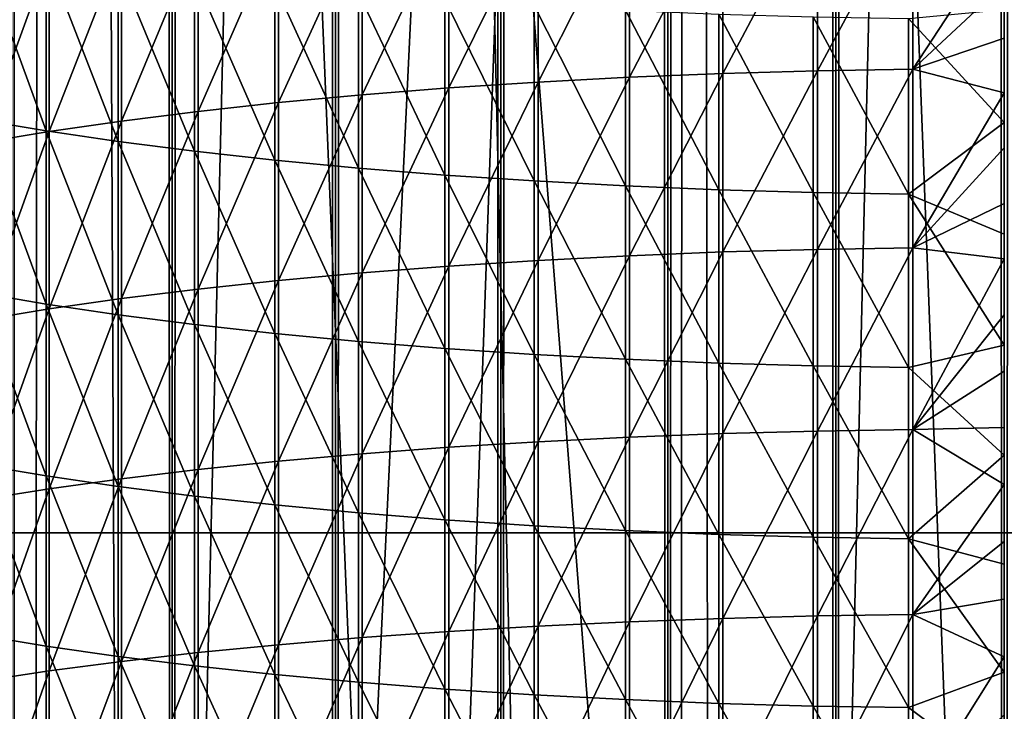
# Model space of a CAD drawing. Header units: millimetres. Extents: x -46 to 46, y -9 to 3208.
# Tile 270 of 401: x -2.46 to 0, y 29.65 to 31.38. Entities that reach past the tile are written whole.
import ezdxf

# ---------------------------------------------------------------- set-up
doc = ezdxf.new("R2010")
doc.units = ezdxf.units.MM
doc.header["$LTSCALE"] = 65.185185
for name, color, linetype in [('18', 7, 'CONTINUOUS'), ('19', 7, 'CONTINUOUS'), ('28', 7, 'CONTINUOUS'), ('30', 7, 'CONTINUOUS'), ('31', 7, 'CONTINUOUS'), ('32', 7, 'CONTINUOUS'), ('33', 7, 'CONTINUOUS'), ('37', 7, 'CONTINUOUS')]:
    doc.layers.add(name, color=color, linetype=linetype)

msp = doc.modelspace()

# ---------------------------------------------------------------- linework, layer by layer
at = {"layer": '18', "color": 7, "linetype": 'CONTINUOUS'}
for points in [[(-2.4771, 11.3, 65.0791), (-2.0763, 11.3, 65.2069), (-2.4771, 1111.3, 65.0791), (-2.4771, 11.3, 65.0791)], [(-2.4771, 1111.3, 65.0791), (-2.0763, 11.3, 65.2069), (-2.0763, 1111.3, 65.2069), (-2.4771, 1111.3, 65.0791)], [(-2.0763, 11.3, 50.7931), (-2.4771, 11.3, 50.9209), (-2.0763, 1111.3, 50.7931), (-2.0763, 11.3, 50.7931)], [(-2.0763, 1111.3, 50.7931), (-2.4771, 11.3, 50.9209), (-2.4771, 1111.3, 50.9209), (-2.0763, 1111.3, 50.7931)], [(-2.0763, 11.3, 65.2069), (-1.6689, 11.3, 65.312), (-2.0763, 1111.3, 65.2069), (-2.0763, 11.3, 65.2069)], [(-2.0763, 1111.3, 65.2069), (-1.6689, 11.3, 65.312), (-1.6689, 1111.3, 65.312), (-2.0763, 1111.3, 65.2069)], [(-1.6689, 11.3, 50.688), (-2.0763, 11.3, 50.7931), (-1.6689, 1111.3, 50.688), (-1.6689, 11.3, 50.688)], [(-1.6689, 1111.3, 50.688), (-2.0763, 11.3, 50.7931), (-2.0763, 1111.3, 50.7931), (-1.6689, 1111.3, 50.688)], [(-1.6689, 11.3, 65.312), (-1.2563, 11.3, 65.394), (-1.6689, 1111.3, 65.312), (-1.6689, 11.3, 65.312)], [(-1.6689, 1111.3, 65.312), (-1.2563, 11.3, 65.394), (-1.2563, 1111.3, 65.394), (-1.6689, 1111.3, 65.312)], [(-1.2563, 11.3, 50.606), (-1.6689, 11.3, 50.688), (-1.2563, 1111.3, 50.606), (-1.2563, 11.3, 50.606)], [(-1.2563, 1111.3, 50.606), (-1.6689, 11.3, 50.688), (-1.6689, 1111.3, 50.688), (-1.2563, 1111.3, 50.606)], [(-1.2563, 11.3, 65.394), (-0.8397, 11.3, 65.4528), (-1.2563, 1111.3, 65.394), (-1.2563, 11.3, 65.394)], [(-1.2563, 1111.3, 65.394), (-0.8397, 11.3, 65.4528), (-0.8397, 1111.3, 65.4528), (-1.2563, 1111.3, 65.394)], [(-0.8397, 11.3, 50.5472), (-1.2563, 11.3, 50.606), (-0.8397, 1111.3, 50.5472), (-0.8397, 11.3, 50.5472)], [(-0.8397, 1111.3, 50.5472), (-1.2563, 11.3, 50.606), (-1.2563, 1111.3, 50.606), (-0.8397, 1111.3, 50.5472)], [(-0.8397, 11.3, 65.4528), (-0.4205, 11.3, 65.4882), (-0.8397, 1111.3, 65.4528), (-0.8397, 11.3, 65.4528)], [(-0.8397, 1111.3, 65.4528), (-0.4205, 11.3, 65.4882), (-0.4205, 1111.3, 65.4882), (-0.8397, 1111.3, 65.4528)], [(-0.4205, 11.3, 50.5118), (-0.8397, 11.3, 50.5472), (-0.4205, 1111.3, 50.5118), (-0.4205, 11.3, 50.5118)], [(-0.4205, 1111.3, 50.5118), (-0.8397, 11.3, 50.5472), (-0.8397, 1111.3, 50.5472), (-0.4205, 1111.3, 50.5118)], [(0, 11.3, 65.5), (0, 1111.3, 65.5), (-0.4205, 1111.3, 65.4882), (0, 11.3, 65.5)], [(-0.4205, 11.3, 65.4882), (0, 11.3, 65.5), (-0.4205, 1111.3, 65.4882), (-0.4205, 11.3, 65.4882)], [(0, 11.3, 50.5), (-0.4205, 11.3, 50.5118), (0, 1111.3, 50.5), (0, 11.3, 50.5)], [(0, 1111.3, 50.5), (-0.4205, 11.3, 50.5118), (-0.4205, 1111.3, 50.5118), (0, 1111.3, 50.5)]]:
    msp.add_3dface(points, dxfattribs=at)
at = {"layer": '19', "color": 7, "linetype": 'CONTINUOUS'}
for points in [[(0, 1111.3, 65.5), (0, 11.3, 65.5), (0.4205, 11.3, 65.4882), (0, 1111.3, 65.5)], [(0, 1111.3, 65.5), (0.4205, 11.3, 65.4882), (0.4205, 1111.3, 65.4882), (0, 1111.3, 65.5)], [(0, 11.3, 50.5), (0, 1111.3, 50.5), (0.4205, 1111.3, 50.5118), (0, 11.3, 50.5)], [(0.4205, 11.3, 50.5118), (0, 11.3, 50.5), (0.4205, 1111.3, 50.5118), (0.4205, 11.3, 50.5118)]]:
    msp.add_3dface(points, dxfattribs=at)
at = {"layer": '28', "color": 7, "linetype": 'CONTINUOUS'}
for points in [[(-0.7023, 31.6844, 60.78), (-0.7023, 31.2465, 60.8549), (-0.4664, 31.6911, 60.8194), (-0.7023, 31.6844, 60.78)], [(-0.4664, 31.6911, 60.8194), (-0.7023, 31.2465, 60.8549), (-0.4664, 31.2532, 60.8943), (-0.4664, 31.6911, 60.8194)], [(-0.4664, 31.6911, 60.8194), (-0.4664, 31.2532, 60.8943), (-0.2284, 31.6952, 60.8428), (-0.4664, 31.6911, 60.8194)], [(-0.2284, 31.6952, 60.8428), (-0.4664, 31.2532, 60.8943), (-0.2284, 31.2572, 60.9178), (-0.2284, 31.6952, 60.8428)], [(-0.2284, 31.6952, 60.8428), (-0.2284, 31.2572, 60.9178), (0, 31.6054, 60.8658), (-0.2284, 31.6952, 60.8428)], [(-1.3859, 31.648, 60.5682), (-1.3858, 31.2104, 60.6431), (-1.1631, 31.6627, 60.6541), (-1.3859, 31.648, 60.5682)], [(-1.1631, 31.6627, 60.6541), (-1.3858, 31.2104, 60.6431), (-1.1631, 31.2251, 60.729), (-1.1631, 31.6627, 60.6541)], [(-1.1631, 31.6627, 60.6541), (-1.1631, 31.2251, 60.729), (-0.9349, 31.6749, 60.7248), (-1.1631, 31.6627, 60.6541)], [(-0.9349, 31.6749, 60.7248), (-1.1631, 31.2251, 60.729), (-0.9348, 31.2371, 60.7997), (-0.9349, 31.6749, 60.7248)], [(-0.9349, 31.6749, 60.7248), (-0.9348, 31.2371, 60.7997), (-0.7023, 31.6844, 60.78), (-0.9349, 31.6749, 60.7248)], [(-0.7023, 31.6844, 60.78), (-0.9348, 31.2371, 60.7997), (-0.7023, 31.2465, 60.8549), (-0.7023, 31.6844, 60.78)], [(-1.6022, 31.6307, 60.4675), (-1.6022, 31.1933, 60.5424), (-1.3859, 31.648, 60.5682), (-1.6022, 31.6307, 60.4675)], [(-1.3859, 31.648, 60.5682), (-1.6022, 31.1933, 60.5424), (-1.3858, 31.2104, 60.6431), (-1.3859, 31.648, 60.5682)], [(-1.811, 31.6109, 60.3525), (-1.811, 31.1737, 60.4273), (-1.6022, 31.6307, 60.4675), (-1.811, 31.6109, 60.3525)], [(-1.6022, 31.6307, 60.4675), (-1.811, 31.1737, 60.4273), (-1.6022, 31.1933, 60.5424), (-1.6022, 31.6307, 60.4675)], [(-2.0113, 31.5888, 60.2237), (-2.0113, 31.1518, 60.2985), (-1.811, 31.6109, 60.3525), (-2.0113, 31.5888, 60.2237)], [(-1.811, 31.6109, 60.3525), (-2.0113, 31.1518, 60.2985), (-1.811, 31.1737, 60.4273), (-1.811, 31.6109, 60.3525)], [(0, 31.6054, 60.8658), (-0.2284, 31.2572, 60.9178), (0, 31.4703, 60.8889), (0, 31.6054, 60.8658)], [(-2.3907, 31.5396, 54.7327), (-2.3907, 31.1034, 54.807), (-2.5597, 31.5678, 54.8996), (-2.3907, 31.5396, 54.7327)], [(-2.5597, 31.5678, 54.8996), (-2.3907, 31.1034, 54.807), (-2.5597, 31.132, 54.9738), (-2.5597, 31.5678, 54.8996)], [(-2.2023, 31.5644, 60.0817), (-2.2023, 31.1276, 60.1564), (-2.0113, 31.5888, 60.2237), (-2.2023, 31.5644, 60.0817)], [(-2.0113, 31.5888, 60.2237), (-2.2023, 31.1276, 60.1564), (-2.0113, 31.1518, 60.2985), (-2.0113, 31.5888, 60.2237)], [(-2.383, 31.5378, 59.9271), (-2.383, 31.1013, 60.0018), (-2.2023, 31.5644, 60.0817), (-2.383, 31.5378, 59.9271)], [(-2.2023, 31.5644, 60.0817), (-2.383, 31.1013, 60.0018), (-2.2023, 31.1276, 60.1564), (-2.2023, 31.5644, 60.0817)], [(-2.5525, 31.5093, 59.7608), (-2.5525, 31.073, 59.8355), (-2.383, 31.5378, 59.9271), (-2.5525, 31.5093, 59.7608)], [(-2.383, 31.5378, 59.9271), (-2.5525, 31.073, 59.8355), (-2.383, 31.1013, 60.0018), (-2.383, 31.5378, 59.9271)], [(-2.2105, 31.5134, 54.5776), (-2.2105, 31.0768, 54.6519), (-2.3907, 31.5396, 54.7327), (-2.2105, 31.5134, 54.5776)], [(-2.3907, 31.5396, 54.7327), (-2.2105, 31.0768, 54.6519), (-2.3907, 31.1034, 54.807), (-2.3907, 31.5396, 54.7327)], [(-2.0199, 31.4893, 54.4349), (-2.0199, 31.0524, 54.5093), (-2.2105, 31.5134, 54.5776), (-2.0199, 31.4893, 54.4349)], [(-2.2105, 31.5134, 54.5776), (-2.0199, 31.0524, 54.5093), (-2.2105, 31.0768, 54.6519), (-2.2105, 31.5134, 54.5776)], [(-1.82, 31.4674, 54.3055), (-1.82, 31.0302, 54.3799), (-2.0199, 31.4893, 54.4349), (-1.82, 31.4674, 54.3055)], [(-2.0199, 31.4893, 54.4349), (-1.82, 31.0302, 54.3799), (-2.0199, 31.0524, 54.5093), (-2.0199, 31.4893, 54.4349)], [(-1.6115, 31.4479, 54.1898), (-1.6115, 31.0104, 54.2643), (-1.82, 31.4674, 54.3055), (-1.6115, 31.4479, 54.1898)], [(-1.82, 31.4674, 54.3055), (-1.6115, 31.0104, 54.2643), (-1.82, 31.0302, 54.3799), (-1.82, 31.4674, 54.3055)], [(0, 31.4703, 60.8889), (-0.2284, 31.2572, 60.9178), (0, 31.3344, 60.9122), (0, 31.4703, 60.8889)], [(-1.3955, 31.4308, 54.0884), (-1.3955, 30.993, 54.1629), (-1.6115, 31.4479, 54.1898), (-1.3955, 31.4308, 54.0884)], [(-1.6115, 31.4479, 54.1898), (-1.3955, 30.993, 54.1629), (-1.6115, 31.0104, 54.2643), (-1.6115, 31.4479, 54.1898)], [(-1.173, 31.4162, 54.0018), (-1.173, 30.9782, 54.0763), (-1.3955, 31.4308, 54.0884), (-1.173, 31.4162, 54.0018)], [(-1.3955, 31.4308, 54.0884), (-1.173, 30.9782, 54.0763), (-1.3955, 30.993, 54.1629), (-1.3955, 31.4308, 54.0884)], [(-0.945, 31.4041, 53.9304), (-0.945, 30.966, 54.005), (-1.173, 31.4162, 54.0018), (-0.945, 31.4041, 53.9304)], [(-1.173, 31.4162, 54.0018), (-0.945, 30.966, 54.005), (-1.173, 30.9782, 54.0763), (-1.173, 31.4162, 54.0018)], [(-0.7126, 31.3947, 53.8745), (-0.7126, 30.9564, 53.9491), (-0.945, 31.4041, 53.9304), (-0.7126, 31.3947, 53.8745)], [(-0.945, 31.4041, 53.9304), (-0.7126, 30.9564, 53.9491), (-0.945, 30.966, 54.005), (-0.945, 31.4041, 53.9304)], [(-0.4768, 31.3879, 53.8344), (-0.4768, 30.9495, 53.909), (-0.7126, 31.3947, 53.8745), (-0.4768, 31.3879, 53.8344)], [(-0.7126, 31.3947, 53.8745), (-0.4768, 30.9495, 53.909), (-0.7126, 30.9564, 53.9491), (-0.7126, 31.3947, 53.8745)], [(0, 31.4057, 53.7983), (0, 31.1244, 53.846), (-0.2389, 31.3838, 53.8102), (0, 31.4057, 53.7983)], [(-0.2389, 31.3838, 53.8102), (-0.2389, 30.9454, 53.8849), (-0.4768, 31.3879, 53.8344), (-0.2389, 31.3838, 53.8102)], [(-0.4768, 31.3879, 53.8344), (-0.2389, 30.9454, 53.8849), (-0.4768, 30.9495, 53.909), (-0.4768, 31.3879, 53.8344)], [(-0.2389, 31.3838, 53.8102), (0, 31.1244, 53.846), (-0.2389, 30.9454, 53.8849), (-0.2389, 31.3838, 53.8102)], [(0, 31.3344, 60.9122), (-0.2284, 31.2572, 60.9178), (0, 31.1978, 60.9354), (0, 31.3344, 60.9122)], [(-0.9348, 31.2371, 60.7997), (-0.9349, 30.7918, 60.8748), (-0.7023, 31.2465, 60.8549), (-0.9348, 31.2371, 60.7997)], [(-0.7023, 31.2465, 60.8549), (-0.9349, 30.7918, 60.8748), (-0.7023, 30.801, 60.93), (-0.7023, 31.2465, 60.8549)], [(-0.7023, 31.2465, 60.8549), (-0.7023, 30.801, 60.93), (-0.4664, 31.2532, 60.8943), (-0.7023, 31.2465, 60.8549)], [(-0.4664, 31.2532, 60.8943), (-0.7023, 30.801, 60.93), (-0.4664, 30.8076, 60.9694), (-0.4664, 31.2532, 60.8943)], [(-0.4664, 31.2532, 60.8943), (-0.4664, 30.8076, 60.9694), (-0.2284, 31.2572, 60.9178), (-0.4664, 31.2532, 60.8943)], [(-0.2284, 31.2572, 60.9178), (-0.4664, 30.8076, 60.9694), (-0.2284, 30.8115, 60.9929), (-0.2284, 31.2572, 60.9178)], [(-0.2284, 31.2572, 60.9178), (-0.2284, 30.8115, 60.9929), (0, 31.1978, 60.9354), (-0.2284, 31.2572, 60.9178)], [(-1.3858, 31.2104, 60.6431), (-1.3859, 30.7657, 60.7181), (-1.1631, 31.2251, 60.729), (-1.3858, 31.2104, 60.6431)], [(-1.1631, 31.2251, 60.729), (-1.3859, 30.7657, 60.7181), (-1.1631, 30.78, 60.804), (-1.1631, 31.2251, 60.729)], [(-1.1631, 31.2251, 60.729), (-1.1631, 30.78, 60.804), (-0.9348, 31.2371, 60.7997), (-1.1631, 31.2251, 60.729)], [(-0.9348, 31.2371, 60.7997), (-1.1631, 30.78, 60.804), (-0.9349, 30.7918, 60.8748), (-0.9348, 31.2371, 60.7997)], [(-1.6022, 31.1933, 60.5424), (-1.6022, 30.7489, 60.6173), (-1.3858, 31.2104, 60.6431), (-1.6022, 31.1933, 60.5424)], [(-1.3858, 31.2104, 60.6431), (-1.6022, 30.7489, 60.6173), (-1.3859, 30.7657, 60.7181), (-1.3858, 31.2104, 60.6431)], [(0, 31.1978, 60.9354), (-0.2284, 30.8115, 60.9929), (0, 31.0605, 60.9587), (0, 31.1978, 60.9354)], [(-2.0113, 31.1518, 60.2985), (-2.0114, 30.7083, 60.3732), (-1.811, 31.1737, 60.4273), (-2.0113, 31.1518, 60.2985)], [(-1.811, 31.1737, 60.4273), (-2.0114, 30.7083, 60.3732), (-1.811, 30.7297, 60.5021), (-1.811, 31.1737, 60.4273)], [(-1.811, 31.1737, 60.4273), (-1.811, 30.7297, 60.5021), (-1.6022, 31.1933, 60.5424), (-1.811, 31.1737, 60.4273)], [(-1.6022, 31.1933, 60.5424), (-1.811, 30.7297, 60.5021), (-1.6022, 30.7489, 60.6173), (-1.6022, 31.1933, 60.5424)], [(-2.2023, 31.1276, 60.1564), (-2.2023, 30.6846, 60.2311), (-2.0113, 31.1518, 60.2985), (-2.2023, 31.1276, 60.1564)], [(-2.0113, 31.1518, 60.2985), (-2.2023, 30.6846, 60.2311), (-2.0114, 30.7083, 60.3732), (-2.0113, 31.1518, 60.2985)], [(-2.3907, 31.1034, 54.807), (-2.3907, 30.671, 54.8813), (-2.5597, 31.132, 54.9738), (-2.3907, 31.1034, 54.807)], [(-2.5597, 31.132, 54.9738), (-2.3907, 30.671, 54.8813), (-2.5597, 30.6997, 55.0481), (-2.5597, 31.132, 54.9738)], [(-2.383, 31.1013, 60.0018), (-2.383, 30.6588, 60.0764), (-2.2023, 31.1276, 60.1564), (-2.383, 31.1013, 60.0018)], [(-2.2023, 31.1276, 60.1564), (-2.383, 30.6588, 60.0764), (-2.2023, 30.6846, 60.2311), (-2.2023, 31.1276, 60.1564)], [(0, 31.1244, 53.846), (0, 30.8454, 53.8938), (-0.2389, 30.9454, 53.8849), (0, 31.1244, 53.846)], [(-2.5525, 31.073, 59.8355), (-2.5526, 30.6311, 59.9099), (-2.383, 31.1013, 60.0018), (-2.5525, 31.073, 59.8355)], [(-2.383, 31.1013, 60.0018), (-2.5526, 30.6311, 59.9099), (-2.383, 30.6588, 60.0764), (-2.383, 31.1013, 60.0018)], [(-2.2105, 31.0768, 54.6519), (-2.2105, 30.6443, 54.7262), (-2.3907, 31.1034, 54.807), (-2.2105, 31.0768, 54.6519)], [(-2.3907, 31.1034, 54.807), (-2.2105, 30.6443, 54.7262), (-2.3907, 30.671, 54.8813), (-2.3907, 31.1034, 54.807)], [(-2.0199, 31.0524, 54.5093), (-2.0199, 30.6199, 54.5836), (-2.2105, 31.0768, 54.6519), (-2.0199, 31.0524, 54.5093)], [(-2.2105, 31.0768, 54.6519), (-2.0199, 30.6199, 54.5836), (-2.2105, 30.6443, 54.7262), (-2.2105, 31.0768, 54.6519)], [(-1.82, 31.0302, 54.3799), (-1.82, 30.5976, 54.4542), (-2.0199, 31.0524, 54.5093), (-1.82, 31.0302, 54.3799)], [(-2.0199, 31.0524, 54.5093), (-1.82, 30.5976, 54.4542), (-2.0199, 30.6199, 54.5836), (-2.0199, 31.0524, 54.5093)], [(0, 31.0605, 60.9587), (-0.2284, 30.8115, 60.9929), (0, 30.9224, 60.9819), (0, 31.0605, 60.9587)], [(-1.6115, 31.0104, 54.2643), (-1.6115, 30.5778, 54.3386), (-1.82, 31.0302, 54.3799), (-1.6115, 31.0104, 54.2643)], [(-1.82, 31.0302, 54.3799), (-1.6115, 30.5778, 54.3386), (-1.82, 30.5976, 54.4542), (-1.82, 31.0302, 54.3799)], [(-1.3955, 30.993, 54.1629), (-1.3955, 30.5603, 54.2372), (-1.6115, 31.0104, 54.2643), (-1.3955, 30.993, 54.1629)], [(-1.6115, 31.0104, 54.2643), (-1.3955, 30.5603, 54.2372), (-1.6115, 30.5778, 54.3386), (-1.6115, 31.0104, 54.2643)], [(-1.173, 30.9782, 54.0763), (-1.173, 30.5455, 54.1507), (-1.3955, 30.993, 54.1629), (-1.173, 30.9782, 54.0763)], [(-1.3955, 30.993, 54.1629), (-1.173, 30.5455, 54.1507), (-1.3955, 30.5603, 54.2372), (-1.3955, 30.993, 54.1629)], [(-0.945, 30.966, 54.005), (-0.945, 30.5332, 54.0793), (-1.173, 30.9782, 54.0763), (-0.945, 30.966, 54.005)], [(-1.173, 30.9782, 54.0763), (-0.945, 30.5332, 54.0793), (-1.173, 30.5455, 54.1507), (-1.173, 30.9782, 54.0763)], [(-0.7126, 30.9564, 53.9491), (-0.7126, 30.5236, 54.0234), (-0.945, 30.966, 54.005), (-0.7126, 30.9564, 53.9491)], [(-0.945, 30.966, 54.005), (-0.7126, 30.5236, 54.0234), (-0.945, 30.5332, 54.0793), (-0.945, 30.966, 54.005)], [(-0.4768, 30.9495, 53.909), (-0.4768, 30.5167, 53.9834), (-0.7126, 30.9564, 53.9491), (-0.4768, 30.9495, 53.909)], [(-0.7126, 30.9564, 53.9491), (-0.4768, 30.5167, 53.9834), (-0.7126, 30.5236, 54.0234), (-0.7126, 30.9564, 53.9491)], [(-0.2389, 30.9454, 53.8849), (-0.2389, 30.5126, 53.9592), (-0.4768, 30.9495, 53.909), (-0.2389, 30.9454, 53.8849)], [(-0.4768, 30.9495, 53.909), (-0.2389, 30.5126, 53.9592), (-0.4768, 30.5167, 53.9834), (-0.4768, 30.9495, 53.909)], [(0, 30.8454, 53.8938), (0, 30.5687, 53.9413), (-0.2389, 30.9454, 53.8849), (0, 30.8454, 53.8938)], [(-0.2389, 30.9454, 53.8849), (0, 30.5687, 53.9413), (-0.2389, 30.5126, 53.9592), (-0.2389, 30.9454, 53.8849)], [(0, 30.9224, 60.9819), (-0.2284, 30.8115, 60.9929), (0, 30.7836, 61.0051), (0, 30.9224, 60.9819)], [(-0.7023, 30.801, 60.93), (-0.7023, 30.3478, 61.0043), (-0.4664, 30.8076, 60.9694), (-0.7023, 30.801, 60.93)], [(-0.4664, 30.8076, 60.9694), (-0.7023, 30.3478, 61.0043), (-0.4664, 30.3541, 61.0437), (-0.4664, 30.8076, 60.9694)], [(-0.4664, 30.8076, 60.9694), (-0.4664, 30.3541, 61.0437), (-0.2284, 30.8115, 60.9929), (-0.4664, 30.8076, 60.9694)], [(-0.2284, 30.8115, 60.9929), (-0.4664, 30.3541, 61.0437), (-0.2284, 30.3579, 61.0672), (-0.2284, 30.8115, 60.9929)], [(-0.2284, 30.8115, 60.9929), (-0.2284, 30.3579, 61.0672), (0, 30.7836, 61.0051), (-0.2284, 30.8115, 60.9929)], [(-1.3859, 30.7657, 60.7181), (-1.3859, 30.3137, 60.7921), (-1.1631, 30.78, 60.804), (-1.3859, 30.7657, 60.7181)], [(-1.1631, 30.78, 60.804), (-1.3859, 30.3137, 60.7921), (-1.1631, 30.3275, 60.8782), (-1.1631, 30.78, 60.804)], [(-1.1631, 30.78, 60.804), (-1.1631, 30.3275, 60.8782), (-0.9349, 30.7918, 60.8748), (-1.1631, 30.78, 60.804)], [(-0.9349, 30.7918, 60.8748), (-1.1631, 30.3275, 60.8782), (-0.9349, 30.3389, 60.949), (-0.9349, 30.7918, 60.8748)], [(-0.9349, 30.7918, 60.8748), (-0.9349, 30.3389, 60.949), (-0.7023, 30.801, 60.93), (-0.9349, 30.7918, 60.8748)], [(-0.7023, 30.801, 60.93), (-0.9349, 30.3389, 60.949), (-0.7023, 30.3478, 61.0043), (-0.7023, 30.801, 60.93)], [(0, 30.7836, 61.0051), (-0.2284, 30.3579, 61.0672), (0, 30.6441, 61.0282), (0, 30.7836, 61.0051)], [(-1.6022, 30.7489, 60.6173), (-1.6022, 30.2974, 60.6912), (-1.3859, 30.7657, 60.7181), (-1.6022, 30.7489, 60.6173)], [(-1.3859, 30.7657, 60.7181), (-1.6022, 30.2974, 60.6912), (-1.3859, 30.3137, 60.7921), (-1.3859, 30.7657, 60.7181)], [(-2.0114, 30.7083, 60.3732), (-2.0114, 30.2581, 60.4469), (-1.811, 30.7297, 60.5021), (-2.0114, 30.7083, 60.3732)], [(-1.811, 30.7297, 60.5021), (-2.0114, 30.2581, 60.4469), (-1.811, 30.2789, 60.576), (-1.811, 30.7297, 60.5021)], [(-1.811, 30.7297, 60.5021), (-1.811, 30.2789, 60.576), (-1.6022, 30.7489, 60.6173), (-1.811, 30.7297, 60.5021)], [(-1.6022, 30.7489, 60.6173), (-1.811, 30.2789, 60.576), (-1.6022, 30.2974, 60.6912), (-1.6022, 30.7489, 60.6173)], [(-2.2023, 30.6846, 60.2311), (-2.2023, 30.2353, 60.3047), (-2.0114, 30.7083, 60.3732), (-2.2023, 30.6846, 60.2311)], [(-2.0114, 30.7083, 60.3732), (-2.2023, 30.2353, 60.3047), (-2.0114, 30.2581, 60.4469), (-2.0114, 30.7083, 60.3732)], [(-2.3907, 30.671, 54.8813), (-2.3907, 30.2424, 54.9547), (-2.5597, 30.6997, 55.0481), (-2.3907, 30.671, 54.8813)], [(-2.5597, 30.6997, 55.0481), (-2.3907, 30.2424, 54.9547), (-2.5597, 30.2708, 55.1215), (-2.5597, 30.6997, 55.0481)], [(-2.383, 30.6588, 60.0764), (-2.383, 30.2104, 60.1499), (-2.2023, 30.6846, 60.2311), (-2.383, 30.6588, 60.0764)], [(-2.2023, 30.6846, 60.2311), (-2.383, 30.2104, 60.1499), (-2.2023, 30.2353, 60.3047), (-2.2023, 30.6846, 60.2311)], [(-2.5526, 30.6311, 59.9099), (-2.5526, 30.1836, 59.9833), (-2.383, 30.6588, 60.0764), (-2.5526, 30.6311, 59.9099)], [(-2.383, 30.6588, 60.0764), (-2.5526, 30.1836, 59.9833), (-2.383, 30.2104, 60.1499), (-2.383, 30.6588, 60.0764)], [(-2.2105, 30.6443, 54.7262), (-2.2105, 30.216, 54.7995), (-2.3907, 30.671, 54.8813), (-2.2105, 30.6443, 54.7262)], [(-2.3907, 30.671, 54.8813), (-2.2105, 30.216, 54.7995), (-2.3907, 30.2424, 54.9547), (-2.3907, 30.671, 54.8813)], [(-2.0199, 30.6199, 54.5836), (-2.0199, 30.1917, 54.6569), (-2.2105, 30.6443, 54.7262), (-2.0199, 30.6199, 54.5836)], [(-2.2105, 30.6443, 54.7262), (-2.0199, 30.1917, 54.6569), (-2.2105, 30.216, 54.7995), (-2.2105, 30.6443, 54.7262)], [(0, 30.6441, 61.0282), (-0.2284, 30.3579, 61.0672), (0, 30.5038, 61.0511), (0, 30.6441, 61.0282)], [(-1.82, 30.5976, 54.4542), (-1.82, 30.1697, 54.5275), (-2.0199, 30.6199, 54.5836), (-1.82, 30.5976, 54.4542)], [(-2.0199, 30.6199, 54.5836), (-1.82, 30.1697, 54.5275), (-2.0199, 30.1917, 54.6569), (-2.0199, 30.6199, 54.5836)], [(-1.6115, 30.5778, 54.3386), (-1.6115, 30.15, 54.4118), (-1.82, 30.5976, 54.4542), (-1.6115, 30.5778, 54.3386)], [(-1.82, 30.5976, 54.4542), (-1.6115, 30.15, 54.4118), (-1.82, 30.1697, 54.5275), (-1.82, 30.5976, 54.4542)], [(-1.3955, 30.5603, 54.2372), (-1.3955, 30.1327, 54.3104), (-1.6115, 30.5778, 54.3386), (-1.3955, 30.5603, 54.2372)], [(-1.6115, 30.5778, 54.3386), (-1.3955, 30.1327, 54.3104), (-1.6115, 30.15, 54.4118), (-1.6115, 30.5778, 54.3386)], [(-1.173, 30.5455, 54.1507), (-1.173, 30.118, 54.2239), (-1.3955, 30.5603, 54.2372), (-1.173, 30.5455, 54.1507)], [(-1.3955, 30.5603, 54.2372), (-1.173, 30.118, 54.2239), (-1.3955, 30.1327, 54.3104), (-1.3955, 30.5603, 54.2372)], [(0, 30.5687, 53.9413), (0, 30.2943, 53.9884), (-0.2389, 30.5126, 53.9592), (0, 30.5687, 53.9413)], [(-0.945, 30.5332, 54.0793), (-0.945, 30.1059, 54.1525), (-1.173, 30.5455, 54.1507), (-0.945, 30.5332, 54.0793)], [(-1.173, 30.5455, 54.1507), (-0.945, 30.1059, 54.1525), (-1.173, 30.118, 54.2239), (-1.173, 30.5455, 54.1507)], [(-0.7126, 30.5236, 54.0234), (-0.7126, 30.0964, 54.0966), (-0.945, 30.5332, 54.0793), (-0.7126, 30.5236, 54.0234)], [(-0.945, 30.5332, 54.0793), (-0.7126, 30.0964, 54.0966), (-0.945, 30.1059, 54.1525), (-0.945, 30.5332, 54.0793)], [(-0.4768, 30.5167, 53.9834), (-0.4768, 30.0895, 54.0565), (-0.7126, 30.5236, 54.0234), (-0.4768, 30.5167, 53.9834)], [(-0.7126, 30.5236, 54.0234), (-0.4768, 30.0895, 54.0565), (-0.7126, 30.0964, 54.0966), (-0.7126, 30.5236, 54.0234)], [(-0.2389, 30.5126, 53.9592), (-0.2389, 30.0854, 54.0324), (-0.4768, 30.5167, 53.9834), (-0.2389, 30.5126, 53.9592)], [(-0.4768, 30.5167, 53.9834), (-0.2389, 30.0854, 54.0324), (-0.4768, 30.0895, 54.0565), (-0.4768, 30.5167, 53.9834)], [(-0.2389, 30.5126, 53.9592), (0, 30.2943, 53.9884), (-0.2389, 30.0854, 54.0324), (-0.2389, 30.5126, 53.9592)], [(0, 30.5038, 61.0511), (-0.2284, 30.3579, 61.0672), (0, 30.3627, 61.074), (0, 30.5038, 61.0511)], [(0, 30.3627, 61.074), (-0.2284, 30.3579, 61.0672), (0, 30.2208, 61.0966), (0, 30.3627, 61.074)], [(-1.1631, 30.3275, 60.8782), (-1.1631, 29.8674, 60.9504), (-0.9349, 30.3389, 60.949), (-1.1631, 30.3275, 60.8782)], [(-0.9349, 30.3389, 60.949), (-1.1631, 29.8674, 60.9504), (-0.9349, 29.8782, 61.0213), (-0.9349, 30.3389, 60.949)], [(-0.9349, 30.3389, 60.949), (-0.9349, 29.8782, 61.0213), (-0.7023, 30.3478, 61.0043), (-0.9349, 30.3389, 60.949)], [(-0.7023, 30.3478, 61.0043), (-0.9349, 29.8782, 61.0213), (-0.7023, 29.8867, 61.0766), (-0.7023, 30.3478, 61.0043)], [(-0.7023, 30.3478, 61.0043), (-0.7023, 29.8867, 61.0766), (-0.4664, 30.3541, 61.0437), (-0.7023, 30.3478, 61.0043)], [(-0.4664, 30.3541, 61.0437), (-0.7023, 29.8867, 61.0766), (-0.4664, 29.8927, 61.1162), (-0.4664, 30.3541, 61.0437)], [(-0.4664, 30.3541, 61.0437), (-0.4664, 29.8927, 61.1162), (-0.2284, 30.3579, 61.0672), (-0.4664, 30.3541, 61.0437)], [(-0.2284, 30.3579, 61.0672), (-0.4664, 29.8927, 61.1162), (-0.2284, 29.8963, 61.1396), (-0.2284, 30.3579, 61.0672)], [(-0.2284, 30.3579, 61.0672), (-0.2284, 29.8963, 61.1396), (0, 30.2208, 61.0966), (-0.2284, 30.3579, 61.0672)], [(-1.6022, 30.2974, 60.6912), (-1.6022, 29.8387, 60.7632), (-1.3859, 30.3137, 60.7921), (-1.6022, 30.2974, 60.6912)], [(-1.3859, 30.3137, 60.7921), (-1.6022, 29.8387, 60.7632), (-1.3859, 29.8542, 60.8642), (-1.3859, 30.3137, 60.7921)], [(-1.3859, 30.3137, 60.7921), (-1.3859, 29.8542, 60.8642), (-1.1631, 30.3275, 60.8782), (-1.3859, 30.3137, 60.7921)], [(-1.1631, 30.3275, 60.8782), (-1.3859, 29.8542, 60.8642), (-1.1631, 29.8674, 60.9504), (-1.1631, 30.3275, 60.8782)], [(-1.811, 30.2789, 60.576), (-1.811, 29.8211, 60.6479), (-1.6022, 30.2974, 60.6912), (-1.811, 30.2789, 60.576)], [(-1.6022, 30.2974, 60.6912), (-1.811, 29.8211, 60.6479), (-1.6022, 29.8387, 60.7632), (-1.6022, 30.2974, 60.6912)], [(0, 30.2943, 53.9884), (0, 30.0223, 54.0348), (-0.2389, 30.0854, 54.0324), (0, 30.2943, 53.9884)], [(-2.3907, 30.2424, 54.9547), (-2.3907, 29.8177, 55.0262), (-2.5597, 30.2708, 55.1215), (-2.3907, 30.2424, 54.9547)], [(-2.5597, 30.2708, 55.1215), (-2.3907, 29.8177, 55.0262), (-2.5597, 29.8455, 55.1932), (-2.5597, 30.2708, 55.1215)], [(-2.0114, 30.2581, 60.4469), (-2.0113, 29.8013, 60.5187), (-1.811, 30.2789, 60.576), (-2.0114, 30.2581, 60.4469)], [(-1.811, 30.2789, 60.576), (-2.0113, 29.8013, 60.5187), (-1.811, 29.8211, 60.6479), (-1.811, 30.2789, 60.576)], [(-2.2105, 30.216, 54.7995), (-2.2105, 29.7919, 54.871), (-2.3907, 30.2424, 54.9547), (-2.2105, 30.216, 54.7995)], [(-2.3907, 30.2424, 54.9547), (-2.2105, 29.7919, 54.871), (-2.3907, 29.8177, 55.0262), (-2.3907, 30.2424, 54.9547)], [(-2.2023, 30.2353, 60.3047), (-2.2023, 29.7795, 60.3762), (-2.0114, 30.2581, 60.4469), (-2.2023, 30.2353, 60.3047)], [(-2.0114, 30.2581, 60.4469), (-2.2023, 29.7795, 60.3762), (-2.0113, 29.8013, 60.5187), (-2.0114, 30.2581, 60.4469)], [(-2.383, 30.2104, 60.1499), (-2.383, 29.7558, 60.2212), (-2.2023, 30.2353, 60.3047), (-2.383, 30.2104, 60.1499)], [(-2.2023, 30.2353, 60.3047), (-2.383, 29.7558, 60.2212), (-2.2023, 29.7795, 60.3762), (-2.2023, 30.2353, 60.3047)], [(-2.0199, 30.1917, 54.6569), (-2.02, 29.7681, 54.7283), (-2.2105, 30.216, 54.7995), (-2.0199, 30.1917, 54.6569)], [(-2.2105, 30.216, 54.7995), (-2.02, 29.7681, 54.7283), (-2.2105, 29.7919, 54.871), (-2.2105, 30.216, 54.7995)], [(0, 30.2208, 61.0966), (-0.2284, 29.8963, 61.1396), (0, 30.0782, 61.1191), (0, 30.2208, 61.0966)], [(-2.5526, 30.1836, 59.9833), (-2.5525, 29.7303, 60.0544), (-2.383, 30.2104, 60.1499), (-2.5526, 30.1836, 59.9833)], [(-2.383, 30.2104, 60.1499), (-2.5525, 29.7303, 60.0544), (-2.383, 29.7558, 60.2212), (-2.383, 30.2104, 60.1499)], [(-2.0199, 30.1917, 54.6569), (-1.82, 29.7465, 54.5988), (-2.02, 29.7681, 54.7283), (-2.0199, 30.1917, 54.6569)], [(-1.82, 30.1697, 54.5275), (-1.82, 29.7465, 54.5988), (-2.0199, 30.1917, 54.6569), (-1.82, 30.1697, 54.5275)], [(-1.6115, 30.15, 54.4118), (-1.6115, 29.7272, 54.483), (-1.82, 30.1697, 54.5275), (-1.6115, 30.15, 54.4118)], [(-1.82, 30.1697, 54.5275), (-1.6115, 29.7272, 54.483), (-1.82, 29.7465, 54.5988), (-1.82, 30.1697, 54.5275)], [(-1.3955, 30.1327, 54.3104), (-1.3955, 29.7103, 54.3816), (-1.6115, 30.15, 54.4118), (-1.3955, 30.1327, 54.3104)], [(-1.6115, 30.15, 54.4118), (-1.3955, 29.7103, 54.3816), (-1.6115, 29.7272, 54.483), (-1.6115, 30.15, 54.4118)], [(-1.173, 30.118, 54.2239), (-1.173, 29.6959, 54.295), (-1.3955, 30.1327, 54.3104), (-1.173, 30.118, 54.2239)], [(-1.3955, 30.1327, 54.3104), (-1.173, 29.6959, 54.295), (-1.3955, 29.7103, 54.3816), (-1.3955, 30.1327, 54.3104)], [(-0.945, 30.1059, 54.1525), (-0.945, 29.684, 54.2235), (-1.173, 30.118, 54.2239), (-0.945, 30.1059, 54.1525)], [(-1.173, 30.118, 54.2239), (-0.945, 29.684, 54.2235), (-1.173, 29.6959, 54.295), (-1.173, 30.118, 54.2239)], [(-0.7126, 30.0964, 54.0966), (-0.7126, 29.6747, 54.1676), (-0.945, 30.1059, 54.1525), (-0.7126, 30.0964, 54.0966)], [(-0.945, 30.1059, 54.1525), (-0.7126, 29.6747, 54.1676), (-0.945, 29.684, 54.2235), (-0.945, 30.1059, 54.1525)], [(-0.4768, 30.0895, 54.0565), (-0.4768, 29.668, 54.1275), (-0.7126, 30.0964, 54.0966), (-0.4768, 30.0895, 54.0565)], [(-0.7126, 30.0964, 54.0966), (-0.4768, 29.668, 54.1275), (-0.7126, 29.6747, 54.1676), (-0.7126, 30.0964, 54.0966)], [(-0.2389, 30.0854, 54.0324), (-0.2389, 29.664, 54.1034), (-0.4768, 30.0895, 54.0565), (-0.2389, 30.0854, 54.0324)], [(-0.4768, 30.0895, 54.0565), (-0.2389, 29.664, 54.1034), (-0.4768, 29.668, 54.1275), (-0.4768, 30.0895, 54.0565)], [(0, 30.0223, 54.0348), (0, 29.7526, 54.0803), (-0.2389, 30.0854, 54.0324), (0, 30.0223, 54.0348)], [(-0.2389, 30.0854, 54.0324), (0, 29.7526, 54.0803), (-0.2389, 29.664, 54.1034), (-0.2389, 30.0854, 54.0324)], [(0, 30.0782, 61.1191), (-0.2284, 29.8963, 61.1396), (0, 29.9348, 61.1413), (0, 30.0782, 61.1191)], [(0, 29.9348, 61.1413), (-0.2284, 29.8963, 61.1396), (0, 29.7906, 61.1632), (0, 29.9348, 61.1413)], [(-0.4664, 29.8927, 61.1162), (-0.4664, 29.4237, 61.1856), (-0.2284, 29.8963, 61.1396), (-0.4664, 29.8927, 61.1162)], [(-0.2284, 29.8963, 61.1396), (-0.4664, 29.4237, 61.1856), (-0.2284, 29.4271, 61.2092), (-0.2284, 29.8963, 61.1396)], [(-0.2284, 29.8963, 61.1396), (-0.2284, 29.4271, 61.2092), (0, 29.7906, 61.1632), (-0.2284, 29.8963, 61.1396)], [(-1.1631, 29.8674, 60.9504), (-1.1631, 29.4, 61.0196), (-0.9349, 29.8782, 61.0213), (-1.1631, 29.8674, 60.9504)], [(-0.9349, 29.8782, 61.0213), (-1.1631, 29.4, 61.0196), (-0.9348, 29.4101, 61.0907), (-0.9349, 29.8782, 61.0213)], [(-0.9349, 29.8782, 61.0213), (-0.9348, 29.4101, 61.0907), (-0.7023, 29.8867, 61.0766), (-0.9349, 29.8782, 61.0213)], [(-0.7023, 29.8867, 61.0766), (-0.9348, 29.4101, 61.0907), (-0.7023, 29.4181, 61.1461), (-0.7023, 29.8867, 61.0766)], [(-0.7023, 29.8867, 61.0766), (-0.7023, 29.4181, 61.1461), (-0.4664, 29.8927, 61.1162), (-0.7023, 29.8867, 61.0766)], [(-0.4664, 29.8927, 61.1162), (-0.7023, 29.4181, 61.1461), (-0.4664, 29.4237, 61.1856), (-0.4664, 29.8927, 61.1162)], [(-2.3907, 29.8177, 55.0262), (-2.3907, 29.3973, 55.0951), (-2.5597, 29.8455, 55.1932), (-2.3907, 29.8177, 55.0262)], [(-2.5597, 29.8455, 55.1932), (-2.3907, 29.3973, 55.0951), (-2.5597, 29.4241, 55.2622), (-2.5597, 29.8455, 55.1932)], [(-1.6022, 29.8387, 60.7632), (-1.6022, 29.3732, 60.8322), (-1.3859, 29.8542, 60.8642), (-1.6022, 29.8387, 60.7632)], [(-1.3859, 29.8542, 60.8642), (-1.6022, 29.3732, 60.8322), (-1.3858, 29.3876, 60.9334), (-1.3859, 29.8542, 60.8642)], [(-1.3859, 29.8542, 60.8642), (-1.3858, 29.3876, 60.9334), (-1.1631, 29.8674, 60.9504), (-1.3859, 29.8542, 60.8642)], [(-1.1631, 29.8674, 60.9504), (-1.3858, 29.3876, 60.9334), (-1.1631, 29.4, 61.0196), (-1.1631, 29.8674, 60.9504)], [(-2.0113, 29.8013, 60.5187), (-2.0113, 29.3381, 60.5873), (-1.811, 29.8211, 60.6479), (-2.0113, 29.8013, 60.5187)], [(-1.811, 29.8211, 60.6479), (-2.0113, 29.3381, 60.5873), (-1.811, 29.3566, 60.7167), (-1.811, 29.8211, 60.6479)], [(-1.811, 29.8211, 60.6479), (-1.811, 29.3566, 60.7167), (-1.6022, 29.8387, 60.7632), (-1.811, 29.8211, 60.6479)], [(-1.6022, 29.8387, 60.7632), (-1.811, 29.3566, 60.7167), (-1.6022, 29.3732, 60.8322), (-1.6022, 29.8387, 60.7632)], [(-2.2105, 29.7919, 54.871), (-2.2105, 29.3723, 54.9397), (-2.3907, 29.8177, 55.0262), (-2.2105, 29.7919, 54.871)], [(-2.3907, 29.8177, 55.0262), (-2.2105, 29.3723, 54.9397), (-2.3907, 29.3973, 55.0951), (-2.3907, 29.8177, 55.0262)], [(-2.2023, 29.7795, 60.3762), (-2.2023, 29.3177, 60.4447), (-2.0113, 29.8013, 60.5187), (-2.2023, 29.7795, 60.3762)], [(-2.0113, 29.8013, 60.5187), (-2.2023, 29.3177, 60.4447), (-2.0113, 29.3381, 60.5873), (-2.0113, 29.8013, 60.5187)], [(-2.383, 29.7558, 60.2212), (-2.383, 29.2955, 60.2894), (-2.2023, 29.7795, 60.3762), (-2.383, 29.7558, 60.2212)], [(-2.2023, 29.7795, 60.3762), (-2.383, 29.2955, 60.2894), (-2.2023, 29.3177, 60.4447), (-2.2023, 29.7795, 60.3762)], [(-2.02, 29.7681, 54.7283), (-2.02, 29.3493, 54.7969), (-2.2105, 29.7919, 54.871), (-2.02, 29.7681, 54.7283)], [(-2.2105, 29.7919, 54.871), (-2.02, 29.3493, 54.7969), (-2.2105, 29.3723, 54.9397), (-2.2105, 29.7919, 54.871)], [(0, 29.7906, 61.1632), (-0.2284, 29.4271, 61.2092), (0, 29.6457, 61.1849), (0, 29.7906, 61.1632)], [(-2.5525, 29.7303, 60.0544), (-2.5525, 29.2716, 60.1224), (-2.383, 29.7558, 60.2212), (-2.5525, 29.7303, 60.0544)], [(-2.383, 29.7558, 60.2212), (-2.5525, 29.2716, 60.1224), (-2.383, 29.2955, 60.2894), (-2.383, 29.7558, 60.2212)], [(-1.82, 29.7465, 54.5988), (-1.82, 29.3284, 54.6673), (-2.02, 29.7681, 54.7283), (-1.82, 29.7465, 54.5988)], [(-2.02, 29.7681, 54.7283), (-1.82, 29.3284, 54.6673), (-2.02, 29.3493, 54.7969), (-2.02, 29.7681, 54.7283)], [(0, 29.7526, 54.0803), (0, 29.4854, 54.1246), (-0.2389, 29.664, 54.1034), (0, 29.7526, 54.0803)], [(-1.6115, 29.7272, 54.483), (-1.6115, 29.3098, 54.5514), (-1.82, 29.7465, 54.5988), (-1.6115, 29.7272, 54.483)], [(-1.82, 29.7465, 54.5988), (-1.6115, 29.3098, 54.5514), (-1.82, 29.3284, 54.6673), (-1.82, 29.7465, 54.5988)], [(-1.3955, 29.7103, 54.3816), (-1.3955, 29.2935, 54.4499), (-1.6115, 29.7272, 54.483), (-1.3955, 29.7103, 54.3816)], [(-1.6115, 29.7272, 54.483), (-1.3955, 29.2935, 54.4499), (-1.6115, 29.3098, 54.5514), (-1.6115, 29.7272, 54.483)], [(-1.173, 29.6959, 54.295), (-1.173, 29.2795, 54.3632), (-1.3955, 29.7103, 54.3816), (-1.173, 29.6959, 54.295)], [(-1.3955, 29.7103, 54.3816), (-1.173, 29.2795, 54.3632), (-1.3955, 29.2935, 54.4499), (-1.3955, 29.7103, 54.3816)], [(-0.945, 29.684, 54.2235), (-0.945, 29.268, 54.2917), (-1.173, 29.6959, 54.295), (-0.945, 29.684, 54.2235)], [(-1.173, 29.6959, 54.295), (-0.945, 29.268, 54.2917), (-1.173, 29.2795, 54.3632), (-1.173, 29.6959, 54.295)], [(-0.7126, 29.6747, 54.1676), (-0.7126, 29.259, 54.2357), (-0.945, 29.684, 54.2235), (-0.7126, 29.6747, 54.1676)], [(-0.945, 29.684, 54.2235), (-0.7126, 29.259, 54.2357), (-0.945, 29.268, 54.2917), (-0.945, 29.684, 54.2235)], [(-0.4768, 29.668, 54.1275), (-0.4768, 29.2526, 54.1955), (-0.7126, 29.6747, 54.1676), (-0.4768, 29.668, 54.1275)], [(-0.7126, 29.6747, 54.1676), (-0.4768, 29.2526, 54.1955), (-0.7126, 29.259, 54.2357), (-0.7126, 29.6747, 54.1676)], [(-0.2389, 29.664, 54.1034), (-0.2389, 29.2487, 54.1714), (-0.4768, 29.668, 54.1275), (-0.2389, 29.664, 54.1034)], [(-0.4768, 29.668, 54.1275), (-0.2389, 29.2487, 54.1714), (-0.4768, 29.2526, 54.1955), (-0.4768, 29.668, 54.1275)], [(-0.2389, 29.664, 54.1034), (0, 29.4854, 54.1246), (-0.2389, 29.2487, 54.1714), (-0.2389, 29.664, 54.1034)]]:
    msp.add_3dface(points, dxfattribs=at)
at = {"layer": '30', "color": 7, "linetype": 'CONTINUOUS'}
for points in [[(-3.1963, 45.7105, -43.6711), (-2.3982, 45.7105, -43.7222), (-4.0559, 11.3105, -44.806), (-3.1963, 45.7105, -43.6711)], [(-4.0559, 11.3105, -44.806), (-2.3982, 45.7105, -43.7222), (-2.4357, 11.3105, -44.9232), (-4.0559, 11.3105, -44.806)], [(-1.5992, 45.7105, -43.7587), (-0.7997, 45.7105, -43.7806), (-2.4357, 11.3105, -44.9232), (-1.5992, 45.7105, -43.7587)], [(-2.4357, 11.3105, -44.9232), (-0.7997, 45.7105, -43.7806), (-0.8122, 11.3105, -44.9818), (-2.4357, 11.3105, -44.9232)], [(-2.3982, 45.7105, -43.7222), (-1.5992, 45.7105, -43.7587), (-2.4357, 11.3105, -44.9232), (-2.3982, 45.7105, -43.7222)], [(-0.7997, 45.7105, -43.7806), (0, 45.7105, -43.7879), (-0.8122, 11.3105, -44.9818), (-0.7997, 45.7105, -43.7806)], [(-0.8122, 11.3105, -44.9818), (0, 45.7105, -43.7879), (0.8122, 11.3105, -44.9818), (-0.8122, 11.3105, -44.9818)], [(0, 45.7105, -43.7879), (0.7997, 45.7105, -43.7806), (0.8122, 11.3105, -44.9818), (0, 45.7105, -43.7879)]]:
    msp.add_3dface(points, dxfattribs=at)
at = {"layer": '31', "color": 7, "linetype": 'CONTINUOUS'}
for points in [[(-2.4357, 11.3105, 44.9232), (-3.1963, 45.7105, 43.6711), (-4.0559, 11.3105, 44.806), (-2.4357, 11.3105, 44.9232)], [(-2.3982, 45.7105, 43.7222), (-3.1963, 45.7105, 43.6711), (-2.4357, 11.3105, 44.9232), (-2.3982, 45.7105, 43.7222)], [(-1.5992, 45.7105, 43.7587), (-2.3982, 45.7105, 43.7222), (-2.4357, 11.3105, 44.9232), (-1.5992, 45.7105, 43.7587)], [(-0.8122, 11.3105, 44.9818), (-1.5992, 45.7105, 43.7587), (-2.4357, 11.3105, 44.9232), (-0.8122, 11.3105, 44.9818)], [(-0.7997, 45.7105, 43.7806), (-1.5992, 45.7105, 43.7587), (-0.8122, 11.3105, 44.9818), (-0.7997, 45.7105, 43.7806)], [(0, 45.7105, 43.7879), (-0.7997, 45.7105, 43.7806), (-0.8122, 11.3105, 44.9818), (0, 45.7105, 43.7879)], [(0.8122, 11.3105, 44.9818), (0, 45.7105, 43.7879), (-0.8122, 11.3105, 44.9818), (0.8122, 11.3105, 44.9818)]]:
    msp.add_3dface(points, dxfattribs=at)
at = {"layer": '32', "color": 7, "linetype": 'CONTINUOUS'}
for points in [[(-2.2927, 45.7314, -41.3128), (-3.8177, 45.7314, -41.1999), (-2.2023, 25.7686, -39.2164), (-2.2927, 45.7314, -41.3128)], [(-2.2023, 25.7686, -39.2164), (-3.8177, 45.7314, -41.1999), (-2.9353, 25.7686, -39.1684), (-2.2023, 25.7686, -39.2164)], [(-0.7646, 45.7314, -41.3693), (-2.2927, 45.7314, -41.3128), (-0.7345, 25.7686, -39.2714), (-0.7646, 45.7314, -41.3693)], [(-0.7345, 25.7686, -39.2714), (-2.2927, 45.7314, -41.3128), (-1.4687, 25.7686, -39.2508), (-0.7345, 25.7686, -39.2714)], [(-1.4687, 25.7686, -39.2508), (-2.2927, 45.7314, -41.3128), (-2.2023, 25.7686, -39.2164), (-1.4687, 25.7686, -39.2508)], [(0.7646, 45.7314, -41.3693), (-0.7646, 45.7314, -41.3693), (0, 25.7686, -39.2782), (0.7646, 45.7314, -41.3693)], [(0, 25.7686, -39.2782), (-0.7646, 45.7314, -41.3693), (-0.7345, 25.7686, -39.2714), (0, 25.7686, -39.2782)], [(0.7345, 25.7686, -39.2714), (0.7646, 45.7314, -41.3693), (0, 25.7686, -39.2782), (0.7345, 25.7686, -39.2714)]]:
    msp.add_3dface(points, dxfattribs=at)
at = {"layer": '33', "color": 7, "linetype": 'CONTINUOUS'}
for points in [[(-3.8177, 45.7314, 41.1999), (-2.2927, 45.7314, 41.3128), (-2.9353, 25.7686, 39.1684), (-3.8177, 45.7314, 41.1999)], [(-2.9353, 25.7686, 39.1684), (-2.2927, 45.7314, 41.3128), (-2.2023, 25.7686, 39.2164), (-2.9353, 25.7686, 39.1684)], [(-2.2927, 45.7314, 41.3128), (-0.7646, 45.7314, 41.3693), (-1.4687, 25.7686, 39.2508), (-2.2927, 45.7314, 41.3128)], [(-2.2023, 25.7686, 39.2164), (-2.2927, 45.7314, 41.3128), (-1.4687, 25.7686, 39.2508), (-2.2023, 25.7686, 39.2164)], [(-1.4687, 25.7686, 39.2508), (-0.7646, 45.7314, 41.3693), (-0.7345, 25.7686, 39.2714), (-1.4687, 25.7686, 39.2508)], [(-0.7646, 45.7314, 41.3693), (0.7646, 45.7314, 41.3693), (0, 25.7686, 39.2782), (-0.7646, 45.7314, 41.3693)], [(-0.7345, 25.7686, 39.2714), (-0.7646, 45.7314, 41.3693), (0, 25.7686, 39.2782), (-0.7345, 25.7686, 39.2714)]]:
    msp.add_3dface(points, dxfattribs=at)
at = {"layer": '37', "color": 7, "linetype": 'CONTINUOUS'}
for points in [[(-3.614, 30.1, 38.0789), (-2.1705, 30.1, 38.1884), (-3.614, 30.1, -38.0789), (-3.614, 30.1, 38.0789)], [(-3.614, 30.1, -38.0789), (-2.1705, 30.1, 38.1884), (-2.1705, 30.1, -38.1884), (-3.614, 30.1, -38.0789)], [(-2.1705, 30.1, 38.1884), (-0.7238, 30.1, 38.2431), (-2.1705, 30.1, -38.1884), (-2.1705, 30.1, 38.1884)], [(-2.1705, 30.1, -38.1884), (-0.7238, 30.1, 38.2431), (-0.7238, 30.1, -38.2431), (-2.1705, 30.1, -38.1884)], [(-0.7238, 30.1, 38.2431), (0.7238, 30.1, 38.2431), (-0.7238, 30.1, -38.2431), (-0.7238, 30.1, 38.2431)], [(-0.7238, 30.1, -38.2431), (0.7238, 30.1, 38.2431), (0.7238, 30.1, -38.2431), (-0.7238, 30.1, -38.2431)]]:
    msp.add_3dface(points, dxfattribs=at)

doc.saveas('drawing.dxf')
